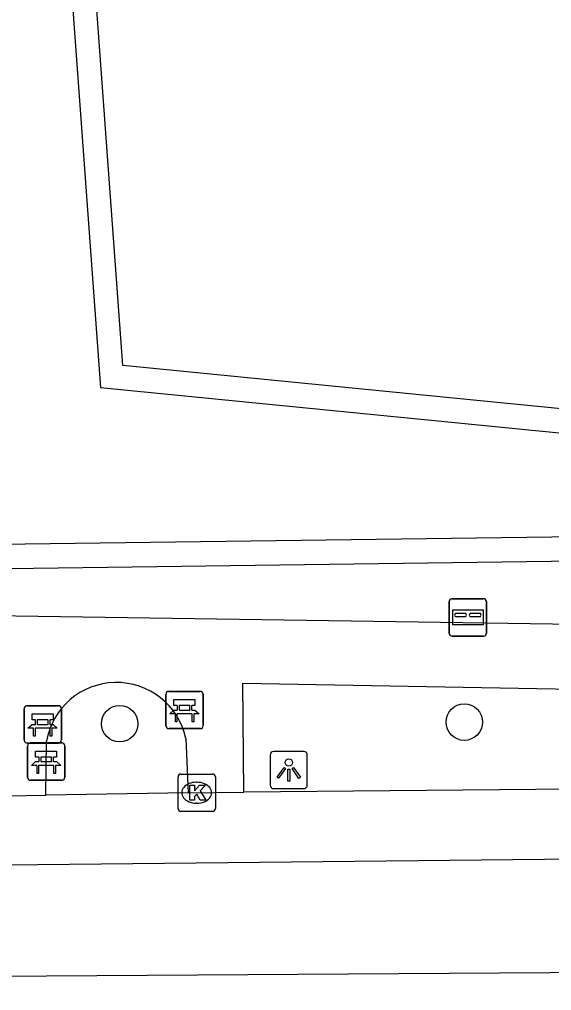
# Model space of a CAD drawing. Extents: x 161772 to 163123, y 383092 to 383917.
# Drawn here: x 162083.2 to 162097.48, y 383620.9 to 383646.92 of the extents above; entities that cross this region are included whole.
import ezdxf

# ---------------------------------------------------------------- set-up
doc = ezdxf.new("R2010")
doc.units = 0
for name, color, linetype in [('IMGEO_Bank', 7, 'Continuous'), ('IMGEO_Boom', 7, 'Continuous'), ('IMGEO_Brievenbus', 7, 'Continuous'), ('IMGEO_Erf', 7, 'Continuous'), ('IMGEO_Groenvoorziening', 7, 'Continuous'), ('IMGEO_Kolk', 7, 'Continuous'), ('IMGEO_Lichtpunt', 7, 'Continuous'), ('IMGEO_Rijbaan_lokaal_gesloten', 7, 'Continuous'), ('IMGEO_Voetpad_open', 7, 'Continuous'), ('IMGEO_Waterloop', 7, 'Continuous')]:
    doc.layers.add(name, color=color, linetype=linetype)

msp = doc.modelspace()

# ---------------------------------------------------------------- linework, layer by layer
at = {"layer": 'IMGEO_Bank'}
for p, q in [((162087.205, 383628.915), (162088.046, 383628.915)), ((162088.046, 383628.915), (162087.205, 383628.915)), ((162088.13, 383628.84), (162088.13, 383627.999)), ((162088.13, 383627.999), (162088.13, 383628.84)), ((162087.13, 383627.99), (162087.13, 383628.831)), ((162087.13, 383628.831), (162087.13, 383627.99)), ((162083.326, 383627.605), (162083.326, 383628.446)), ((162083.326, 383628.446), (162083.326, 383627.605)), ((162083.401, 383628.53), (162084.242, 383628.53)), ((162084.242, 383628.53), (162083.401, 383628.53)), ((162084.326, 383628.455), (162084.326, 383627.614)), ((162084.326, 383627.614), (162084.326, 383628.455)), ((162087.439, 383628.421), (162087.439, 383628.527)), ((162087.483, 383628.527), (162087.483, 383628.421)), ((162087.771, 383628.533), (162087.489, 383628.533)), ((162087.489, 383628.415), (162087.771, 383628.415)), ((162087.777, 383628.421), (162087.777, 383628.527)), ((162087.821, 383628.527), (162087.821, 383628.421)), ((162083.635, 383628.036), (162083.635, 383628.142)), ((162083.679, 383628.142), (162083.679, 383628.036)), ((162083.967, 383628.148), (162083.685, 383628.148)), ((162083.973, 383628.036), (162083.973, 383628.142)), ((162084.017, 383628.142), (162084.017, 383628.036)), ((162087.827, 383628.313), (162087.434, 383628.313)), ((162084.023, 383627.928), (162083.63, 383627.928)), ((162083.685, 383628.03), (162083.967, 383628.03)), ((162088.055, 383627.915), (162087.214, 383627.915)), ((162087.214, 383627.915), (162088.055, 383627.915)), ((162084.251, 383627.53), (162083.41, 383627.53)), ((162083.41, 383627.53), (162084.251, 383627.53)), ((162083.419, 383626.608), (162083.419, 383627.449)), ((162083.419, 383627.449), (162083.419, 383626.608)), ((162083.494, 383627.533), (162084.335, 383627.533)), ((162084.335, 383627.533), (162083.494, 383627.533)), ((162084.419, 383627.458), (162084.419, 383626.617)), ((162084.419, 383626.617), (162084.419, 383627.458)), ((162083.728, 383627.039), (162083.728, 383627.145)), ((162083.772, 383627.145), (162083.772, 383627.039)), ((162084.06, 383627.151), (162083.778, 383627.151)), ((162083.778, 383627.033), (162084.06, 383627.033)), ((162084.066, 383627.039), (162084.066, 383627.145)), ((162084.11, 383627.145), (162084.11, 383627.039)), ((162084.116, 383626.931), (162083.723, 383626.931)), ((162084.344, 383626.533), (162083.503, 383626.533)), ((162083.503, 383626.533), (162084.344, 383626.533))]:
    msp.add_line(p, q, dxfattribs=at)
for points in [[(162087.433, 383628.533), (162087.347, 383628.533), (162087.347, 383628.694), (162087.91, 383628.694), (162087.91, 383628.533), (162087.827, 383628.533)], [(162087.377, 383628.313), (162087.235, 383628.313), (162087.347, 383628.415), (162087.433, 383628.415)], [(162087.827, 383628.415), (162087.91, 383628.415), (162088.022, 383628.313), (162087.883, 383628.313)], [(162083.629, 383628.148), (162083.543, 383628.148), (162083.543, 383628.309), (162084.106, 383628.309), (162084.106, 383628.148), (162084.023, 383628.148)], [(162087.427, 383628.306), (162087.427, 383628.099), (162087.384, 383628.099), (162087.384, 383628.306)], [(162087.877, 383628.306), (162087.877, 383628.099), (162087.833, 383628.099), (162087.833, 383628.306)], [(162083.573, 383627.928), (162083.431, 383627.928), (162083.543, 383628.03), (162083.629, 383628.03)], [(162083.623, 383627.921), (162083.623, 383627.714), (162083.58, 383627.714), (162083.58, 383627.921)], [(162084.023, 383628.03), (162084.106, 383628.03), (162084.218, 383627.928), (162084.079, 383627.928)], [(162084.073, 383627.921), (162084.073, 383627.714), (162084.029, 383627.714), (162084.029, 383627.921)], [(162083.722, 383627.151), (162083.636, 383627.151), (162083.636, 383627.312), (162084.199, 383627.312), (162084.199, 383627.151), (162084.116, 383627.151)], [(162083.666, 383626.931), (162083.524, 383626.931), (162083.636, 383627.033), (162083.722, 383627.033)], [(162084.116, 383627.033), (162084.199, 383627.033), (162084.311, 383626.931), (162084.172, 383626.931)], [(162083.716, 383626.924), (162083.716, 383626.717), (162083.673, 383626.717), (162083.673, 383626.924)], [(162084.166, 383626.924), (162084.166, 383626.717), (162084.122, 383626.717), (162084.122, 383626.924)]]:
    msp.add_lwpolyline(points, dxfattribs=at)
for centre, radius, start, end in [((162087.208, 383628.837), 0.0779, 92.4484, 184.2845), ((162087.208, 383628.837), 0.0779, 92.4484, 184.2845), ((162088.052, 383628.837), 0.0779, 2.4484, 94.2845), ((162088.052, 383628.837), 0.0779, 2.4484, 94.2845), ((162083.404, 383628.452), 0.0779, 92.4484, 184.2845), ((162083.404, 383628.452), 0.0779, 92.4484, 184.2845), ((162084.248, 383628.452), 0.0779, 2.4484, 94.2845), ((162084.248, 383628.452), 0.0779, 2.4484, 94.2845), ((162087.432, 383628.526), 0.00671, 2.8957, 87.1043), ((162087.432, 383628.422), 0.00671, 272.8957, 357.1043), ((162087.489, 383628.526), 0.00671, 92.8957, 177.1043), ((162087.489, 383628.422), 0.00671, 182.8957, 267.1043), ((162087.771, 383628.526), 0.00671, 2.8957, 87.1043), ((162087.771, 383628.422), 0.00671, 272.8957, 357.1043), ((162087.828, 383628.526), 0.00671, 92.8957, 177.1043), ((162087.828, 383628.422), 0.00671, 182.8957, 267.1043), ((162083.628, 383628.141), 0.00671, 2.8957, 87.1043), ((162083.685, 383628.141), 0.00671, 92.8957, 177.1043), ((162083.967, 383628.141), 0.00671, 2.8957, 87.1043), ((162084.024, 383628.141), 0.00671, 92.8957, 177.1043), ((162087.377, 383628.306), 0.00671, 2.8957, 87.1043), ((162087.434, 383628.306), 0.00671, 92.8957, 177.1043), ((162087.826, 383628.306), 0.00671, 2.8957, 87.1043), ((162087.883, 383628.306), 0.00671, 92.8957, 177.1043), ((162083.573, 383627.921), 0.00671, 2.8957, 87.1043), ((162083.63, 383627.921), 0.00671, 92.8957, 177.1043), ((162083.628, 383628.037), 0.00671, 272.8957, 357.1043), ((162083.685, 383628.037), 0.00671, 182.8957, 267.1043), ((162083.967, 383628.037), 0.00671, 272.8957, 357.1043), ((162084.024, 383628.037), 0.00671, 182.8957, 267.1043), ((162084.022, 383627.921), 0.00671, 2.8957, 87.1043), ((162084.079, 383627.921), 0.00671, 92.8957, 177.1043), ((162087.208, 383627.993), 0.0779, 182.4484, 274.2845), ((162087.208, 383627.993), 0.0779, 182.4484, 274.2845), ((162088.052, 383627.993), 0.0779, 272.4484, 4.2845), ((162088.052, 383627.993), 0.0779, 272.4484, 4.2845), ((162083.404, 383627.608), 0.0779, 182.4484, 274.2845), ((162083.404, 383627.608), 0.0779, 182.4484, 274.2845), ((162084.248, 383627.608), 0.0779, 272.4484, 4.2845), ((162084.248, 383627.608), 0.0779, 272.4484, 4.2845), ((162083.497, 383627.455), 0.0779, 92.4484, 184.2845), ((162083.497, 383627.455), 0.0779, 92.4484, 184.2845), ((162084.341, 383627.455), 0.0779, 2.4484, 94.2845), ((162084.341, 383627.455), 0.0779, 2.4484, 94.2845), ((162083.721, 383627.144), 0.00671, 2.8957, 87.1043), ((162083.721, 383627.04), 0.00671, 272.8957, 357.1043), ((162083.778, 383627.144), 0.00671, 92.8957, 177.1043), ((162083.778, 383627.04), 0.00671, 182.8957, 267.1043), ((162084.06, 383627.144), 0.00671, 2.8957, 87.1043), ((162084.06, 383627.04), 0.00671, 272.8957, 357.1043), ((162084.117, 383627.144), 0.00671, 92.8957, 177.1043), ((162084.117, 383627.04), 0.00671, 182.8957, 267.1043), ((162083.666, 383626.924), 0.00671, 2.8957, 87.1043), ((162083.723, 383626.924), 0.00671, 92.8957, 177.1043), ((162084.115, 383626.924), 0.00671, 2.8957, 87.1043), ((162084.172, 383626.924), 0.00671, 92.8957, 177.1043), ((162083.497, 383626.611), 0.0779, 182.4484, 274.2845), ((162083.497, 383626.611), 0.0779, 182.4484, 274.2845), ((162084.341, 383626.611), 0.0779, 272.4484, 4.2845), ((162084.341, 383626.611), 0.0779, 272.4484, 4.2845)]:
    msp.add_arc(centre, radius, start, end, dxfattribs=at)
at = {"layer": 'IMGEO_Boom'}
for centre in [(162095.134, 383628.09), (162085.888, 383628.047)]:
    msp.add_circle(centre, 0.489, dxfattribs=at)
at = {"layer": 'IMGEO_Brievenbus'}
for p, q in [((162094.73, 383630.469), (162094.73, 383631.31)), ((162094.73, 383631.31), (162094.73, 383630.469)), ((162094.805, 383631.394), (162095.646, 383631.394)), ((162095.646, 383631.394), (162094.805, 383631.394)), ((162095.73, 383631.319), (162095.73, 383630.478)), ((162095.73, 383630.478), (162095.73, 383631.319)), ((162095.174, 383631.001), (162094.897, 383631.001)), ((162095.566, 383631.001), (162095.289, 383631.001)), ((162094.897, 383630.917), (162095.174, 383630.917)), ((162095.289, 383630.917), (162095.566, 383630.917)), ((162095.655, 383630.394), (162094.814, 383630.394)), ((162094.814, 383630.394), (162095.655, 383630.394))]:
    msp.add_line(p, q, dxfattribs=at)
msp.add_lwpolyline([(162094.831, 383631.101), (162095.638, 383631.101), (162095.638, 383630.696), (162094.831, 383630.696), (162094.831, 383631.101)], dxfattribs=at)
for centre, radius, start, end in [((162094.808, 383631.316), 0.0779, 92.4484, 184.2845), ((162094.808, 383631.316), 0.0779, 92.4484, 184.2845), ((162095.652, 383631.316), 0.0779, 2.4484, 94.2845), ((162095.652, 383631.316), 0.0779, 2.4484, 94.2845), ((162094.927, 383630.959), 0.0519, 125.8089, 234.1911), ((162095.143, 383630.959), 0.0519, 305.8089, 54.1911), ((162095.32, 383630.959), 0.0519, 125.8089, 234.1911), ((162095.536, 383630.959), 0.0519, 305.8089, 54.1911), ((162094.808, 383630.472), 0.0779, 182.4484, 274.2845), ((162094.808, 383630.472), 0.0779, 182.4484, 274.2845), ((162095.652, 383630.472), 0.0779, 272.4484, 4.2845), ((162095.652, 383630.472), 0.0779, 272.4484, 4.2845)]:
    msp.add_arc(centre, radius, start, end, dxfattribs=at)
at = {"layer": 'IMGEO_Erf'}
msp.add_lwpolyline([(162184.936, 383665.798), (162184.511, 383631.429), (162130.34, 383635.966), (162103.584, 383636.026), (162103.033, 383636.068), (162098.697, 383636.397), (162098.282, 383636.429), (162085.976, 383637.643), (162080.448, 383713.029)], dxfattribs=at)
at = {"layer": 'IMGEO_Groenvoorziening'}
msp.add_lwpolyline([(162038.713, 383630.771), (162038.923, 383630.78), (162038.903, 383631.269), (162056.449, 383631.854), (162098.127, 383632.415)], dxfattribs=at)
at = {"layer": 'IMGEO_Kolk'}
for p, q in [((162087.456, 383625.773), (162087.456, 383626.625)), ((162087.531, 383626.699), (162088.383, 383626.699)), ((162088.457, 383626.625), (162088.457, 383625.773)), ((162087.944, 383626.479), (162087.969, 383626.479)), ((162087.967, 383625.919), (162087.942, 383625.919)), ((162088.383, 383625.699), (162087.531, 383625.699))]:
    msp.add_line(p, q, dxfattribs=at)
for points in [[(162087.456, 383625.773), (162087.456, 383626.625)], [(162087.531, 383626.699), (162088.383, 383626.699)], [(162088.457, 383626.625), (162088.457, 383625.773)], [(162087.777, 383626.399), (162087.9, 383626.399), (162087.9, 383626.248), (162088.03, 383626.399), (162088.194, 383626.399), (162088.048, 383626.248), (162088.201, 383625.999), (162088.049, 383625.999), (162087.964, 383626.163), (162087.9, 383626.096), (162087.9, 383625.999), (162087.777, 383625.999), (162087.777, 383626.399)], [(162088.383, 383625.699), (162087.531, 383625.699)]]:
    msp.add_lwpolyline(points, dxfattribs=at)
for centre, start, end in [((162087.533, 383626.623), 91.552, 178.448), ((162087.533, 383626.623), 91.552, 178.448), ((162088.381, 383626.623), 1.552, 88.448), ((162088.381, 383626.623), 1.552, 88.448), ((162087.533, 383625.775), 181.552, 268.448), ((162087.533, 383625.775), 181.552, 268.448), ((162088.381, 383625.775), 271.552, 358.448), ((162088.381, 383625.775), 271.552, 358.448)]:
    msp.add_arc(centre, 0.0765, start, end, dxfattribs=at)
for centre, major_axis, ratio, start_param, end_param in [((162087.943, 383626.199), (-0.387, 0.002), 0.722429, 4.712389, 7.853982), ((162087.968, 383626.199), (-0.39, 0.002), 0.717154, 1.570796, 4.712389)]:
    msp.add_ellipse(centre, major_axis=major_axis, ratio=ratio, start_param=start_param, end_param=end_param, dxfattribs=at)
at = {"layer": 'IMGEO_Lichtpunt'}
for p, q in [((162090.83, 383627.305), (162090.022, 383627.305)), ((162090.83, 383627.305), (162090.022, 383627.305)), ((162089.928, 383627.21), (162089.928, 383626.403)), ((162089.928, 383627.21), (162089.928, 383626.403)), ((162090.924, 383626.403), (162090.924, 383627.21)), ((162090.924, 383626.403), (162090.924, 383627.21)), ((162090.022, 383626.309), (162090.83, 383626.309)), ((162090.022, 383626.309), (162090.83, 383626.309))]:
    msp.add_line(p, q, dxfattribs=at)
for points in [[(162090.302, 383626.874), (162090.341, 383626.846), (162090.153, 383626.584), (162090.115, 383626.611), (162090.302, 383626.874)], [(162090.404, 383626.826), (162090.451, 383626.826), (162090.451, 383626.504), (162090.404, 383626.504), (162090.404, 383626.826)], [(162090.514, 383626.846), (162090.552, 383626.873), (162090.739, 383626.611), (162090.7, 383626.583), (162090.514, 383626.846)]]:
    msp.add_lwpolyline(points, dxfattribs=at)
msp.add_circle((162090.427, 383627.008), 0.0994, dxfattribs=at)
for centre, start, end in [((162090.022, 383627.21), 90, 180), ((162090.022, 383627.21), 90, 180), ((162090.83, 383627.21), 0, 90), ((162090.83, 383627.21), 0, 90), ((162090.022, 383626.403), 180, 270), ((162090.022, 383626.403), 180, 270), ((162090.83, 383626.403), 270, 0), ((162090.83, 383626.403), 270, 360)]:
    msp.add_arc(centre, 0.0946, start, end, dxfattribs=at)
at = {"layer": 'IMGEO_Rijbaan_lokaal_gesloten'}
for points in [[(162098.038, 383626.291), (162089.22, 383626.212)], [(162079.186, 383626.053), (162083.909, 383626.132)], [(162087.73, 383626.197), (162083.909, 383626.132)], [(162087.73, 383626.197), (162089.22, 383626.212)], [(162157.781, 383622.355), (162128.436, 383623.844), (162098.139, 383624.416), (162068.4, 383624.107), (162053.878, 383623.543), (161998.287, 383620.924), (161992.22, 383620.699), (161986.306, 383620.651), (161978.247, 383620.812)], [(161980.603, 383616.653), (161983.748, 383617.015), (161992.356, 383617.668), (161998.443, 383617.898), (162047.418, 383620.219), (162071.762, 383621.21), (162101.481, 383621.411), (162126.17, 383620.908), (162157.575, 383619.186)]]:
    msp.add_lwpolyline(points, dxfattribs=at)
at = {"layer": 'IMGEO_Voetpad_open'}
for points in [[(162038.758, 383629.743), (162051.074, 383630.279), (162066.427, 383630.832), (162080.095, 383630.985), (162098.102, 383630.717)], [(162089.22, 383626.212), (162089.192, 383629.134), (162098.064, 383628.973), (162098.049, 383627.471)], [(162083.909, 383626.132), (162083.926, 383627.576)], [(162087.667, 383627.655), (162087.73, 383626.197)]]:
    msp.add_lwpolyline(points, dxfattribs=at)
msp.add_arc((162085.804, 383627.245), 1.907, 12.4077, 170.0118, dxfattribs=at)
at = {"layer": 'IMGEO_Waterloop'}
for points in [[(162061.682, 383732.228), (162061.774, 383732.129), (162061.889, 383731.995), (162062.028, 383731.825), (162064.185, 383722.222), (162078.392, 383723.387), (162079.807, 383712.962), (162085.373, 383637.055), (162098.226, 383635.787), (162098.476, 383635.768), (162103.081, 383634.736), (162103.532, 383634.702), (162130.283, 383634.642), (162185.818, 383629.99), (162186.264, 383666.029)], [(162205.141, 383728.304), (162198.782, 383704.876), (162187.322, 383671.248), (162187.132, 383627.969), (162162.885, 383629.933), (162125.952, 383632.149), (162103.737, 383633.217), (162103.365, 383633.251), (162103.201, 383633.261), (162098.382, 383633.037), (162098.153, 383633.06), (162056.434, 383632.498)]]:
    msp.add_lwpolyline(points, dxfattribs=at)

doc.saveas('drawing.dxf')
